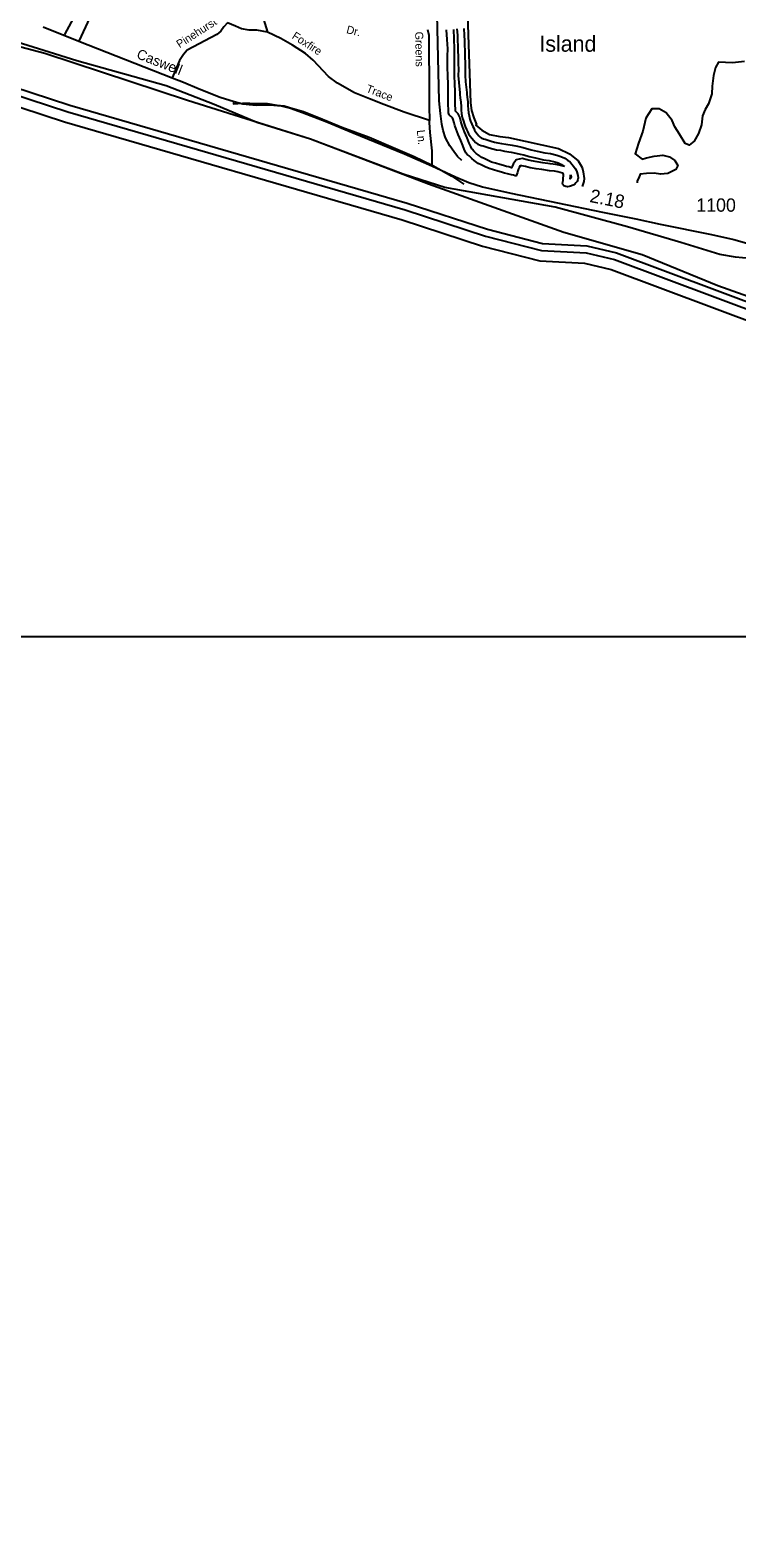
# Model space of a CAD drawing. Extents: x 2104537 to 2336408, y 34176 to 229611.
# Drawn here: x 2282074 to 2288705, y 42442 to 56589 of the extents above; entities that cross this region are included whole.
import ezdxf

# ---------------------------------------------------------------- set-up
doc = ezdxf.new("R2010")
doc.units = 0
for name, color, linetype in [('Exist Boundary Political City Limit New', 7, 'Continuous'), ('Exist Boundary Political CountyLine', 7, 'Continuous'), ('Exist Hydrographic Buffer Line', 7, 'Continuous'), ('Exist Hydrographic Creek Single Shore', 7, 'Continuous'), ('Exist Hydrographic Island Label', 7, 'Continuous'), ('Exist Hydrographic Misc Water Feature', 7, 'Continuous'), ('Exist Road Non-System Type 51', 7, 'Continuous'), ('Exist Road Non-System Type 51 Label', 7, 'Continuous'), ('Exist Road Secondary Mileage Hundredths English Label', 7, 'Continuous'), ('Exist Road Secondary Type 51 Attributed', 7, 'Continuous'), ('Exist Road Secondary Type 51 Label', 7, 'Continuous'), ('Exist Road Secondary Type 51 Number Label', 7, 'Continuous'), ('Map Preparation Boundary City Limit Buffer Line', 7, 'Continuous'), ('Map Preparation Inset Cut Line', 7, 'Continuous')]:
    doc.layers.add(name, color=color, linetype=linetype)

msp = doc.modelspace()

# ---------------------------------------------------------------- linework, layer by layer
at = {"layer": 'Exist Boundary Political City Limit New'}
msp.add_lwpolyline([(2288825, 54445), (2288692, 54460), (2288544, 54483), (2288178, 54596), (2287679, 54743), (2287001, 54928), (2285966, 55112), (2285573, 55236), (2284705, 55565), (2284201, 55723), (2283802, 55892), (2283349, 56066), (2282512, 56300), (2281842, 56511)], dxfattribs=at)
at = {"layer": 'Exist Boundary Political CountyLine'}
msp.add_lwpolyline([(2301116, 42442), (2300183, 43842), (2298330, 51471), (2297736, 51471), (2297223, 51529), (2296605, 51669), (2296011, 51891), (2295439, 52194), (2294717, 52462), (2293808, 52789), (2292630, 53046), (2291395, 53314), (2290579, 53536), (2289705, 53769), (2288528, 54189), (2287817, 54481), (2287083, 54691), (2285812, 55145), (2284705, 55565), (2283551, 55927), (2282211, 56370), (2280964, 56697)], dxfattribs=at)
at = {"layer": 'Exist Hydrographic Buffer Line'}
for points in [[(2278479, 56940), (2281174, 56233), (2282427, 55822), (2285594, 54902), (2286347, 54657), (2286873, 54521), (2287290, 54500), (2287556, 54438), (2288985, 53902), (2290936, 53384), (2291471, 53289), (2293211, 52899), (2294610, 52389), (2295483, 52013), (2296091, 51849), (2296690, 51754), (2297715, 51688)], [(2286690, 55384), (2286634, 55373), (2286605, 55330), (2286596, 55310), (2286592, 55298), (2286566, 55305), (2286543, 55309), (2286517, 55318), (2286481, 55328), (2286440, 55341), (2286403, 55351), (2286371, 55364), (2286335, 55383), (2286313, 55394), (2286278, 55418), (2286260, 55432), (2286238, 55454), (2286224, 55468), (2286218, 55475), (2286208, 55497), (2286194, 55529), (2286176, 55577), (2286151, 55636), (2286131, 55684), (2286120, 55714), (2286115, 55735), (2286106, 55772), (2286091, 55803), (2286073, 55823), (2286065, 55829), (2286064, 55831), (2286064, 55850), (2286062, 55886), (2286062, 55923), (2286061, 55971), (2286061, 56016), (2286060, 56081), (2286057, 56164), (2286055, 56239), (2286055, 56281), (2286055, 56344), (2286057, 56413), (2286052, 56506), (2286048, 56594)], [(2286078, 56600), (2286083, 56540), (2286085, 56486), (2286086, 56447), (2286088, 56397), (2286089, 56338), (2286089, 56276), (2286092, 56219), (2286090, 56164), (2286095, 56098), (2286106, 56001), (2286106, 55984), (2286110, 55952), (2286115, 55912), (2286117, 55873), (2286119, 55841), (2286122, 55804), (2286129, 55770), (2286139, 55735), (2286145, 55714), (2286157, 55683), (2286168, 55657), (2286177, 55639), (2286187, 55617), (2286203, 55594), (2286217, 55576), (2286236, 55552), (2286254, 55535), (2286275, 55519), (2286306, 55507), (2286324, 55502), (2286380, 55484), (2286416, 55474), (2286450, 55467), (2286486, 55462), (2286526, 55454), (2286586, 55444), (2286632, 55435), (2286672, 55426), (2286705, 55418), (2286757, 55404), (2286815, 55389), (2286890, 55373), (2286944, 55365), (2286998, 55353), (2287029, 55343), (2287059, 55328), (2287088, 55310)], [(2287088, 55310), (2287038, 55323), (2287006, 55329), (2286954, 55335), (2286884, 55345), (2286833, 55352), (2286779, 55361), (2286739, 55371), (2286690, 55384)], [(2287144, 55231), (2287149, 55211), (2287150, 55208), (2287149, 55205), (2287148, 55203), (2287146, 55200), (2287142, 55195), (2287144, 55218), (2287144, 55231)]]:
    msp.add_lwpolyline(points, dxfattribs=at)
at = {"layer": 'Exist Hydrographic Creek Single Shore'}
for points in [[(2278496, 57003), (2281193, 56296), (2282447, 55885), (2285613, 54964), (2286365, 54720), (2286883, 54586), (2287299, 54565), (2287575, 54500), (2289005, 53965), (2290950, 53448), (2291484, 53353), (2293229, 52962), (2294634, 52450), (2295504, 52075), (2296105, 51913), (2296697, 51820), (2297706, 51754), (2297730, 51762)], [(2278454, 56845), (2281147, 56138), (2282398, 55728), (2285565, 54808), (2286319, 54563), (2286858, 54423), (2287276, 54402), (2287527, 54343), (2288955, 53808), (2290914, 53288), (2291452, 53192), (2293183, 52804), (2294574, 52297), (2295450, 51920), (2296071, 51752), (2296679, 51656), (2297728, 51589)], [(2286688, 55317), (2286673, 55314), (2286663, 55299), (2286657, 55286), (2286651, 55269), (2286646, 55254), (2286634, 55221), (2286626, 55223), (2286610, 55227), (2286590, 55231), (2286552, 55241), (2286526, 55246), (2286498, 55256), (2286463, 55265), (2286422, 55278), (2286381, 55289), (2286343, 55305), (2286305, 55324), (2286279, 55338), (2286239, 55366), (2286217, 55383), (2286192, 55408), (2286176, 55423), (2286162, 55439), (2286148, 55471), (2286133, 55505), (2286115, 55552), (2286090, 55610), (2286070, 55660), (2286058, 55695), (2286052, 55719), (2286044, 55750), (2286036, 55767), (2286029, 55774), (2286023, 55778), (2286014, 55784), (2286008, 55790), (2286005, 55794), (2286001, 55812), (2285999, 55826), (2285999, 55848), (2285996, 55884), (2285996, 55922), (2285995, 55970), (2285995, 56016), (2285995, 56080), (2285992, 56162), (2285989, 56238), (2285989, 56281), (2285989, 56345), (2285992, 56412), (2285987, 56502), (2285982, 56592)], [(2286144, 56603), (2286148, 56543), (2286151, 56488), (2286151, 56449), (2286154, 56399), (2286154, 56339), (2286155, 56278), (2286157, 56219), (2286156, 56165), (2286160, 56104), (2286171, 56005), (2286171, 55989), (2286176, 55960), (2286180, 55917), (2286182, 55878), (2286185, 55846), (2286187, 55814), (2286193, 55786), (2286201, 55754), (2286207, 55735), (2286218, 55708), (2286228, 55684), (2286236, 55668), (2286244, 55650), (2286257, 55632), (2286268, 55616), (2286285, 55596), (2286297, 55584), (2286307, 55577), (2286327, 55569), (2286343, 55565), (2286399, 55547), (2286431, 55538), (2286461, 55532), (2286497, 55526), (2286537, 55518), (2286598, 55509), (2286646, 55500), (2286687, 55490), (2286722, 55482), (2286774, 55467), (2286830, 55453), (2286902, 55437), (2286956, 55430), (2287016, 55416), (2287054, 55403), (2287091, 55386), (2287117, 55369), (2287137, 55356), (2287157, 55332), (2287173, 55312), (2287187, 55292), (2287199, 55270), (2287204, 55259), (2287214, 55224), (2287216, 55204), (2287212, 55188), (2287206, 55168), (2287194, 55156), (2287184, 55144), (2287175, 55136), (2287155, 55127), (2287145, 55124), (2287131, 55121), (2287117, 55119), (2287101, 55121), (2287091, 55125), (2287083, 55129), (2287073, 55139), (2287070, 55153), (2287072, 55165), (2287074, 55179), (2287076, 55199), (2287078, 55221), (2287078, 55235), (2287074, 55243), (2287068, 55247), (2287024, 55259), (2286995, 55264), (2286946, 55270), (2286875, 55280), (2286823, 55287), (2286765, 55297), (2286722, 55308), (2286688, 55317)]]:
    msp.add_lwpolyline(points, dxfattribs=at)
at = {"layer": 'Exist Hydrographic Misc Water Feature'}
msp.add_lwpolyline([(2288776, 56293), (2288663, 56281), (2288533, 56288), (2288505, 56238), (2288487, 56164), (2288474, 56064), (2288470, 55990), (2288438, 55898), (2288408, 55844), (2288382, 55784), (2288372, 55700), (2288345, 55620), (2288305, 55546), (2288259, 55508), (2288219, 55526), (2288168, 55612), (2288124, 55680), (2288098, 55741), (2288041, 55813), (2287977, 55849), (2287907, 55851), (2287851, 55762), (2287824, 55641), (2287782, 55529), (2287750, 55427), (2287817, 55379), (2287857, 55389), (2287928, 55405), (2288011, 55416), (2288073, 55400), (2288123, 55366), (2288151, 55318), (2288131, 55282), (2288057, 55242), (2287989, 55236), (2287929, 55247), (2287857, 55245), (2287799, 55237), (2287785, 55203), (2287771, 55175), (2287769, 55155)], dxfattribs=at)
at = {"layer": 'Exist Road Non-System Type 51'}
msp.add_line((2282539, 56815), (2282398, 56549), dxfattribs=at)
for points in [[(2286124, 55364), (2286085, 55403), (2286050, 55451), (2286013, 55502), (2285972, 55577), (2285950, 55647), (2285937, 55705), (2285923, 55808), (2285911, 55926), (2285852, 58493)], [(2286122, 58378), (2286207, 55906), (2286215, 55836), (2286236, 55766), (2286261, 55702), (2286257, 55697), (2286312, 55650), (2286383, 55609), (2286480, 55591), (2286564, 55580), (2287032, 55479), (2287135, 55429), (2287216, 55361), (2287255, 55300), (2287264, 55258), (2287271, 55196), (2287268, 55168), (2287262, 55150), (2287254, 55123)], [(2283366, 57313), (2283303, 57240), (2283266, 57216), (2283228, 57199), (2283113, 57127), (2283020, 57073), (2282949, 57037), (2282892, 57002), (2282774, 56974), (2282737, 56933), (2282532, 56485)], [(2284131, 56971), (2284165, 56943), (2284201, 56897), (2284300, 56569)], [(2283927, 56656), (2283891, 56621), (2283864, 56579), (2283827, 56548), (2283547, 56401), (2283514, 56360), (2283475, 56305), (2283406, 56140)], [(2284300, 56569), (2284200, 56587), (2284128, 56590), (2284056, 56600), (2284001, 56627), (2283927, 56656)], [(2285804, 56595), (2285815, 56540), (2285814, 56414), (2285819, 56096), (2285819, 55872), (2285821, 55740)], [(2285821, 55740), (2285584, 55820), (2285394, 55892), (2285258, 55944), (2285117, 55999), (2284958, 56090), (2284874, 56154), (2284731, 56307), (2284658, 56370), (2284537, 56448), (2284427, 56509), (2284300, 56569)], [(2283982, 55912), (2283981, 55897), (2284067, 55905), (2284137, 55905), (2284217, 55900), (2284297, 55900), (2284388, 55885), (2284458, 55880), (2284538, 55855), (2284638, 55825), (2284779, 55770), (2284999, 55679), (2285255, 55584), (2285480, 55489), (2285676, 55403), (2285846, 55321)], [(2285846, 55321), (2285846, 55456), (2285829, 55629), (2285821, 55722), (2285821, 55740)], [(2285846, 55321), (2285851, 55318), (2286032, 55218), (2286142, 55142)]]:
    msp.add_lwpolyline(points, dxfattribs=at)
at = {"layer": 'Exist Road Secondary Type 51 Attributed'}
msp.add_lwpolyline([(2282196, 56621), (2282532, 56485), (2283406, 56140), (2283513, 56099), (2283661, 56038), (2283856, 55959), (2283987, 55919), (2284069, 55897), (2284128, 55890), (2284195, 55886), (2284289, 55887), (2284362, 55886), (2284431, 55877), (2284516, 55856), (2284631, 55816), (2284859, 55727), (2285106, 55626), (2285586, 55429), (2285842, 55314), (2286064, 55211), (2286190, 55159), (2286317, 55118), (2286584, 55060), (2287022, 54969), (2287445, 54880), (2287756, 54818), (2287986, 54769), (2288466, 54672), (2288678, 54624), (2288800, 54591)], dxfattribs=at)
at = {"layer": 'Map Preparation Boundary City Limit Buffer Line'}
msp.add_lwpolyline([(2288825, 54445), (2288692, 54460), (2288544, 54483), (2288178, 54596), (2287679, 54743), (2287001, 54928), (2285966, 55112), (2285573, 55236), (2284705, 55565), (2284201, 55723), (2283802, 55892), (2283349, 56066), (2282512, 56300), (2281842, 56511)], dxfattribs=at)
at = {"layer": 'Map Preparation Inset Cut Line'}
msp.add_lwpolyline([(2319544, 95147), (2262949, 95147), (2262949, 70118), (2244094, 70118), (2244094, 50898), (2300689, 50898), (2300689, 65052), (2319544, 65052)], close=True, dxfattribs=at)

# ---------------------------------------------------------------- texts
at = {"layer": 'Exist Hydrographic Island Label'}
msp.add_text('Island', height=150, dxfattribs=at).set_placement((2286852, 56386))
at = {"layer": 'Exist Road Non-System Type 51 Label'}
for s, rotation, p in [('Pinehurst', 32.7141, (2283476, 56418)), ('Dr.', 345.9559, (2285036, 56562)), ('Foxfire', 326.9517, (2284524, 56516)), ('Greens', 270.9013, (2285687, 56574)), ('Trace', 339.092, (2285220, 56011)), ('Ln.', 275.7889, (2285702, 55649))]:
    msp.add_text(s, height=75, rotation=rotation, dxfattribs=at).set_placement(p)
at = {"layer": 'Exist Road Secondary Mileage Hundredths English Label'}
msp.add_text('2.18', height=125, rotation=348.6851, dxfattribs=at).set_placement((2287318, 54977))
at = {"layer": 'Exist Road Secondary Type 51 Label'}
msp.add_text('Caswell', height=95, rotation=338.4537, dxfattribs=at).set_placement((2283065, 56328))
at = {"layer": 'Exist Road Secondary Type 51 Number Label'}
msp.add_text('1100', height=125, dxfattribs=at).set_placement((2288324, 54885))

doc.saveas('drawing.dxf')
